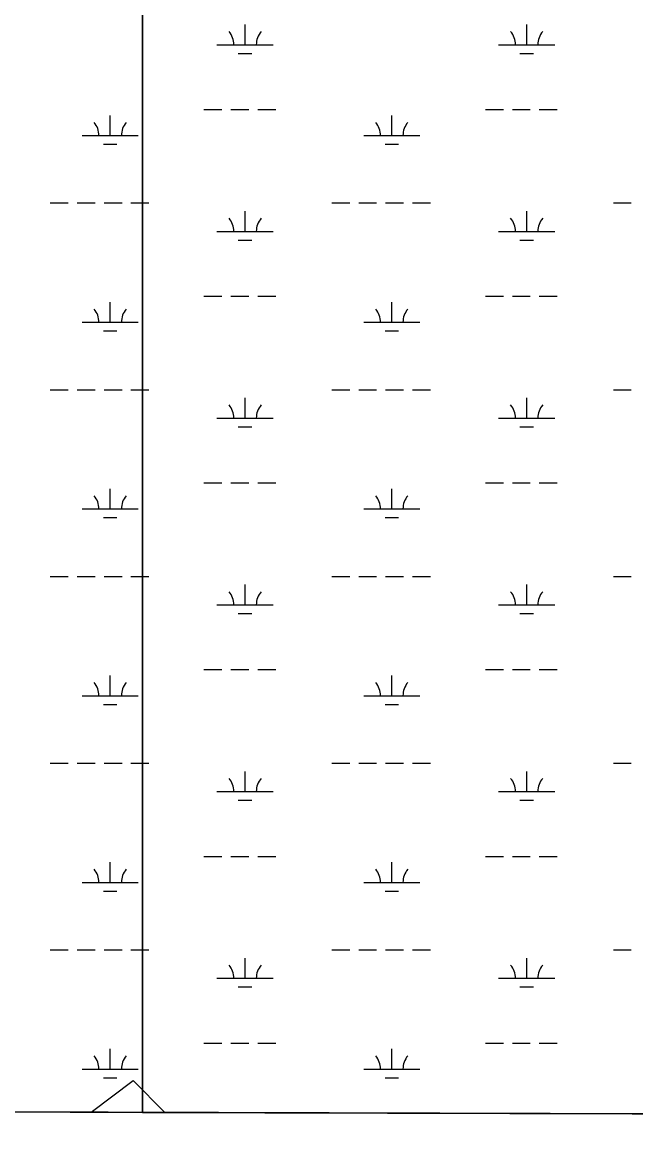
# Model space of a CAD drawing. Extents: x 3161564 to 3199464, y 849354 to 874788.
# Drawn here: x 3185029 to 3186123, y 854733 to 856709 of the extents above; entities that cross this region are included whole.
import ezdxf

# ---------------------------------------------------------------- set-up
doc = ezdxf.new("R2010")
doc.units = 0
for name, color, linetype in [('V-GRID-FRAM', 7, 'Continuous'), ('V-SITE-VEGE', 7, 'Continuous'), ('V-WETL-SWMP', 7, 'Continuous')]:
    doc.layers.add(name, color=color, linetype=linetype)

msp = doc.modelspace()

# ---------------------------------------------------------------- linework, layer by layer
at = {"layer": 'V-GRID-FRAM'}
msp.add_lwpolyline([(3165819.2, 873007.6), (3197186.7, 872920.9), (3197144.3, 854733.3), (3165761, 854820), (3165819.2, 873007.6)], dxfattribs=at)
at = {"layer": 'V-SITE-VEGE'}
for p, q in [((3185243.7, 854766.2), (3185243.7, 856897.4)), ((3183531.5, 854770.9), (3185243.7, 854766.2))]:
    msp.add_line(p, q, dxfattribs=at)
msp.add_lwpolyline([(3185243.7, 856897.4), (3185243.7, 854766.2), (3192664.7, 854745.7)], dxfattribs=at)
at = {"layer": 'V-WETL-SWMP'}
for p, q in [((3185426.5, 856668.5), (3185426.5, 856704.5)), ((3185928.5, 856668.5), (3185928.5, 856704.5)), ((3185376.5, 856668.5), (3185476.5, 856668.5)), ((3185878.5, 856668.5), (3185978.5, 856668.5)), ((3185414.5, 856653.1), (3185438.5, 856653.1)), ((3185916.5, 856653.1), (3185940.5, 856653.1)), ((3185353.1, 856553.1), (3185385.1, 856553.1)), ((3185401.1, 856553.1), (3185433.1, 856553.1)), ((3185449.1, 856553.1), (3185481.1, 856553.1)), ((3185855, 856553.1), (3185887, 856553.1)), ((3185903, 856553.1), (3185935, 856553.1)), ((3185951, 856553.1), (3185983, 856553.1)), ((3185186.1, 856506.7), (3185186.1, 856542.7)), ((3185688, 856506.7), (3185688, 856542.7)), ((3185136.1, 856506.7), (3185236.1, 856506.7)), ((3185174.1, 856491.2), (3185198.1, 856491.2)), ((3185638, 856506.7), (3185738, 856506.7)), ((3185676, 856491.2), (3185700, 856491.2)), ((3185079.2, 856386.6), (3185111.2, 856386.6)), ((3185127.2, 856386.6), (3185159.2, 856386.6)), ((3185175.2, 856386.6), (3185207.2, 856386.6)), ((3185223.2, 856386.6), (3185255.2, 856386.6)), ((3185426.5, 856335.9), (3185426.5, 856371.9)), ((3185581.1, 856386.6), (3185613.1, 856386.6)), ((3185629.1, 856386.6), (3185661.1, 856386.6)), ((3185677.1, 856386.6), (3185709.1, 856386.6)), ((3185725.1, 856386.6), (3185757.1, 856386.6)), ((3185928.5, 856335.9), (3185928.5, 856371.9)), ((3186083, 856386.6), (3186115, 856386.6)), ((3185376.5, 856335.9), (3185476.5, 856335.9)), ((3185878.5, 856335.9), (3185978.5, 856335.9)), ((3185414.5, 856320.4), (3185438.5, 856320.4)), ((3185916.5, 856320.4), (3185940.5, 856320.4)), ((3185353.1, 856220.4), (3185385.1, 856220.4)), ((3185401.1, 856220.4), (3185433.1, 856220.4)), ((3185449.1, 856220.4), (3185481.1, 856220.4)), ((3185855, 856220.4), (3185887, 856220.4)), ((3185903, 856220.4), (3185935, 856220.4)), ((3185951, 856220.4), (3185983, 856220.4)), ((3185186.1, 856174), (3185186.1, 856210)), ((3185688, 856174), (3185688, 856210)), ((3185136.1, 856174), (3185236.1, 856174)), ((3185638, 856174), (3185738, 856174)), ((3185174.1, 856158.6), (3185198.1, 856158.6)), ((3185676, 856158.6), (3185700, 856158.6)), ((3185079.2, 856053.9), (3185111.2, 856053.9)), ((3185127.2, 856053.9), (3185159.2, 856053.9)), ((3185175.2, 856053.9), (3185207.2, 856053.9)), ((3185223.2, 856053.9), (3185255.2, 856053.9)), ((3185426.5, 856003.2), (3185426.5, 856039.2)), ((3185581.1, 856053.9), (3185613.1, 856053.9)), ((3185629.1, 856053.9), (3185661.1, 856053.9)), ((3185677.1, 856053.9), (3185709.1, 856053.9)), ((3185725.1, 856053.9), (3185757.1, 856053.9)), ((3185928.5, 856003.2), (3185928.5, 856039.2)), ((3186083, 856053.9), (3186115, 856053.9)), ((3185376.5, 856003.2), (3185476.5, 856003.2)), ((3185878.5, 856003.2), (3185978.5, 856003.2)), ((3185414.5, 855987.7), (3185438.5, 855987.7)), ((3185916.5, 855987.7), (3185940.5, 855987.7)), ((3185186.1, 855841.3), (3185186.1, 855877.3)), ((3185353.1, 855887.7), (3185385.1, 855887.7)), ((3185401.1, 855887.7), (3185433.1, 855887.7)), ((3185449.1, 855887.7), (3185481.1, 855887.7)), ((3185688, 855841.3), (3185688, 855877.3)), ((3185855, 855887.7), (3185887, 855887.7)), ((3185903, 855887.7), (3185935, 855887.7)), ((3185951, 855887.7), (3185983, 855887.7)), ((3185136.1, 855841.3), (3185236.1, 855841.3)), ((3185638, 855841.3), (3185738, 855841.3)), ((3185174.1, 855825.9), (3185198.1, 855825.9)), ((3185676, 855825.9), (3185700, 855825.9)), ((3185079.2, 855721.2), (3185111.2, 855721.2)), ((3185127.2, 855721.2), (3185159.2, 855721.2)), ((3185175.2, 855721.2), (3185207.2, 855721.2)), ((3185223.2, 855721.2), (3185255.2, 855721.2)), ((3185581.1, 855721.2), (3185613.1, 855721.2)), ((3185629.1, 855721.2), (3185661.1, 855721.2)), ((3185677.1, 855721.2), (3185709.1, 855721.2)), ((3185725.1, 855721.2), (3185757.1, 855721.2)), ((3186083, 855721.2), (3186115, 855721.2)), ((3185426.5, 855670.5), (3185426.5, 855706.5)), ((3185928.5, 855670.5), (3185928.5, 855706.5)), ((3185376.5, 855670.5), (3185476.5, 855670.5)), ((3185878.5, 855670.5), (3185978.5, 855670.5)), ((3185414.5, 855655.1), (3185438.5, 855655.1)), ((3185916.5, 855655.1), (3185940.5, 855655.1)), ((3185186.1, 855508.6), (3185186.1, 855544.6)), ((3185353.1, 855555.1), (3185385.1, 855555.1)), ((3185401.1, 855555.1), (3185433.1, 855555.1)), ((3185449.1, 855555.1), (3185481.1, 855555.1)), ((3185688, 855508.6), (3185688, 855544.6)), ((3185855, 855555.1), (3185887, 855555.1)), ((3185903, 855555.1), (3185935, 855555.1)), ((3185951, 855555.1), (3185983, 855555.1)), ((3185136.1, 855508.6), (3185236.1, 855508.6)), ((3185638, 855508.6), (3185738, 855508.6)), ((3185174.1, 855493.2), (3185198.1, 855493.2)), ((3185676, 855493.2), (3185700, 855493.2)), ((3185079.2, 855388.6), (3185111.2, 855388.6)), ((3185127.2, 855388.6), (3185159.2, 855388.6)), ((3185175.2, 855388.6), (3185207.2, 855388.6)), ((3185223.2, 855388.6), (3185255.2, 855388.6)), ((3185581.1, 855388.6), (3185613.1, 855388.6)), ((3185629.1, 855388.6), (3185661.1, 855388.6)), ((3185677.1, 855388.6), (3185709.1, 855388.6)), ((3185725.1, 855388.6), (3185757.1, 855388.6)), ((3186083, 855388.6), (3186115, 855388.6)), ((3185426.5, 855337.8), (3185426.5, 855373.8)), ((3185928.5, 855337.8), (3185928.5, 855373.8)), ((3185376.5, 855337.8), (3185476.5, 855337.8)), ((3185878.5, 855337.8), (3185978.5, 855337.8)), ((3185414.5, 855322.4), (3185438.5, 855322.4)), ((3185916.5, 855322.4), (3185940.5, 855322.4)), ((3185186.1, 855176), (3185186.1, 855212)), ((3185353.1, 855222.4), (3185385.1, 855222.4)), ((3185401.1, 855222.4), (3185433.1, 855222.4)), ((3185449.1, 855222.4), (3185481.1, 855222.4)), ((3185688, 855176), (3185688, 855212)), ((3185855, 855222.4), (3185887, 855222.4)), ((3185903, 855222.4), (3185935, 855222.4)), ((3185951, 855222.4), (3185983, 855222.4)), ((3185136.1, 855176), (3185236.1, 855176)), ((3185638, 855176), (3185738, 855176)), ((3185174.1, 855160.5), (3185198.1, 855160.5)), ((3185676, 855160.5), (3185700, 855160.5)), ((3185079.2, 855055.9), (3185111.2, 855055.9)), ((3185127.2, 855055.9), (3185159.2, 855055.9)), ((3185175.2, 855055.9), (3185207.2, 855055.9)), ((3185223.2, 855055.9), (3185255.2, 855055.9)), ((3185581.1, 855055.9), (3185613.1, 855055.9)), ((3185629.1, 855055.9), (3185661.1, 855055.9)), ((3185677.1, 855055.9), (3185709.1, 855055.9)), ((3185725.1, 855055.9), (3185757.1, 855055.9)), ((3186083, 855055.9), (3186115, 855055.9)), ((3185426.5, 855005.2), (3185426.5, 855041.2)), ((3185928.5, 855005.2), (3185928.5, 855041.2)), ((3185376.5, 855005.2), (3185476.5, 855005.2)), ((3185414.5, 854989.7), (3185438.5, 854989.7)), ((3185878.5, 855005.2), (3185978.5, 855005.2)), ((3185916.5, 854989.7), (3185940.5, 854989.7)), ((3185353.1, 854889.7), (3185385.1, 854889.7)), ((3185401.1, 854889.7), (3185433.1, 854889.7)), ((3185449.1, 854889.7), (3185481.1, 854889.7)), ((3185855, 854889.7), (3185887, 854889.7)), ((3185903, 854889.7), (3185935, 854889.7)), ((3185951, 854889.7), (3185983, 854889.7)), ((3185186.1, 854843.3), (3185186.1, 854879.3)), ((3185688, 854843.3), (3185688, 854879.3)), ((3185136.1, 854843.3), (3185236.1, 854843.3)), ((3185638, 854843.3), (3185738, 854843.3)), ((3185152, 854766.4), (3185226.9, 854822.7)), ((3185174.1, 854827.9), (3185198.1, 854827.9)), ((3185226.9, 854822.7), (3185283.4, 854766.1)), ((3185676, 854827.9), (3185700, 854827.9)), ((3184647.8, 854767.8), (3185152, 854766.4)), ((3185283.4, 854766.1), (3186890.4, 854761.6))]:
    msp.add_line(p, q, dxfattribs=at)
for centre, start, end in [((3185371.3, 856669), 359.2282, 40.7718), ((3185481.8, 856669), 139.2282, 180.7718), ((3185873.2, 856669), 359.2282, 40.7718), ((3185983.7, 856669), 139.2282, 180.7718), ((3185130.8, 856507.1), 359.2282, 40.7718), ((3185241.3, 856507.1), 139.2282, 180.7718), ((3185632.7, 856507.1), 359.2282, 40.7718), ((3185743.2, 856507.1), 139.2282, 180.7718), ((3185371.3, 856336.3), 359.2282, 40.7718), ((3185481.8, 856336.3), 139.2282, 180.7718), ((3185873.2, 856336.3), 359.2282, 40.7718), ((3185983.7, 856336.3), 139.2282, 180.7718), ((3185130.8, 856174.5), 359.2282, 40.7718), ((3185241.3, 856174.5), 139.2282, 180.7718), ((3185632.7, 856174.5), 359.2282, 40.7718), ((3185743.2, 856174.5), 139.2282, 180.7718), ((3185371.3, 856003.7), 359.2282, 40.7718), ((3185481.8, 856003.7), 139.2282, 180.7718), ((3185873.2, 856003.7), 359.2282, 40.7718), ((3185983.7, 856003.7), 139.2282, 180.7718), ((3185130.8, 855841.8), 359.2282, 40.7718), ((3185241.3, 855841.8), 139.2282, 180.7718), ((3185632.7, 855841.8), 359.2282, 40.7718), ((3185743.2, 855841.8), 139.2282, 180.7718), ((3185371.3, 855671), 359.2282, 40.7718), ((3185481.8, 855671), 139.2282, 180.7718), ((3185873.2, 855671), 359.2282, 40.7718), ((3185983.7, 855671), 139.2282, 180.7718), ((3185130.8, 855509.1), 359.2282, 40.7718), ((3185241.3, 855509.1), 139.2282, 180.7718), ((3185632.7, 855509.1), 359.2282, 40.7718), ((3185743.2, 855509.1), 139.2282, 180.7718), ((3185371.3, 855338.3), 359.2282, 40.7718), ((3185481.8, 855338.3), 139.2282, 180.7718), ((3185873.2, 855338.3), 359.2282, 40.7718), ((3185983.7, 855338.3), 139.2282, 180.7718), ((3185130.8, 855176.4), 359.2282, 40.7718), ((3185241.3, 855176.4), 139.2282, 180.7718), ((3185632.7, 855176.4), 359.2282, 40.7718), ((3185743.2, 855176.4), 139.2282, 180.7718), ((3185371.3, 855005.6), 359.2282, 40.7718), ((3185481.8, 855005.6), 139.2282, 180.7718), ((3185873.2, 855005.6), 359.2282, 40.7718), ((3185983.7, 855005.6), 139.2282, 180.7718), ((3185130.8, 854843.8), 359.2282, 40.7718), ((3185241.3, 854843.8), 139.2282, 180.7718), ((3185632.7, 854843.8), 359.2282, 40.7718), ((3185743.2, 854843.8), 139.2282, 180.7718)]:
    msp.add_arc(centre, 35.2, start, end, dxfattribs=at)

doc.saveas('drawing.dxf')
